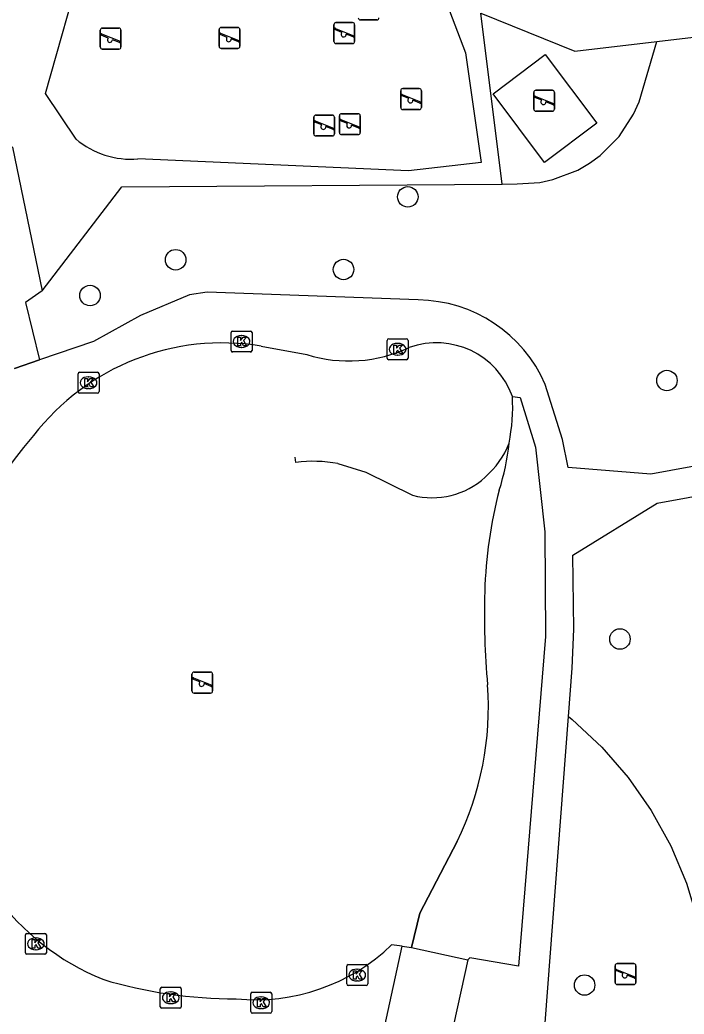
# Model space of a CAD drawing. Extents: x 160732 to 162105, y 387428 to 388479.
# Drawn here: x 160858.88 to 160890.59, y 387551.51 to 387598.99 of the extents above; entities that cross this region are included whole.
import ezdxf

# ---------------------------------------------------------------- set-up
doc = ezdxf.new("R2010")
doc.units = 0
for name, color, linetype in [('IMGEO_Boom', 7, 'Continuous'), ('IMGEO_Groenvoorziening', 7, 'Continuous'), ('IMGEO_Hek', 7, 'Continuous'), ('IMGEO_Kolk', 7, 'Continuous'), ('IMGEO_Muur', 7, 'Continuous'), ('IMGEO_Pand', 7, 'Continuous'), ('IMGEO_Speelvoorziening', 7, 'Continuous'), ('IMGEO_Voetpad_open', 7, 'Continuous')]:
    doc.layers.add(name, color=color, linetype=linetype)

msp = doc.modelspace()

# ---------------------------------------------------------------- linework, layer by layer
at = {"layer": 'IMGEO_Boom'}
for centre in [(160877.399, 387590.535), (160866.317, 387587.533), (160874.331, 387587.068), (160862.229, 387585.825), (160889.768, 387581.765), (160887.525, 387569.423), (160885.838, 387552.899)]:
    msp.add_circle(centre, 0.489, dxfattribs=at)
at = {"layer": 'IMGEO_Groenvoorziening'}
for points in [[(160881.899, 387591.148), (160882.614, 387591.153), (160883.701, 387591.227), (160884.325, 387591.36), (160885.515, 387591.818), (160886.067, 387592.138), (160886.583, 387592.513), (160887.484, 387593.415), (160888.178, 387594.485), (160888.437, 387595.068), (160889.288, 387597.96)], [(160885.073, 387565.72), (160885.251, 387565.579), (160886.658, 387564.263), (160887.92, 387562.807), (160889.023, 387561.227), (160889.954, 387559.541), (160890.705, 387557.766), (160891.265, 387555.923), (160891.63, 387554.031), (160893.021, 387549.569), (160893.725, 387546.052)], [(160877.582, 387554.691), (160877.977, 387556.34), (160879.754, 387559.759)]]:
    msp.add_lwpolyline(points, dxfattribs=at)
for centre, radius, start, end in [((160873.24, 387580.545), 9.165, 348.8955, 2.882), ((160870.929, 387579.967), 11.367, 342.3983, 354.0041), ((160902.116, 387571.151), 21.051, 165.1949, 178.5349), ((160915.65, 387570.526), 34.598, 178.0737, 185.47), ((160866.614, 387566.197), 14.632, 333.8973, 4.041)]:
    msp.add_arc(centre, radius, start, end, dxfattribs=at)
at = {"layer": 'IMGEO_Hek'}
msp.add_lwpolyline([(160858.617, 387582.334), (160859.82, 387582.749)], dxfattribs=at)
at = {"layer": 'IMGEO_Kolk'}
for p, q in [((160868.961, 387583.203), (160868.961, 387584.055)), ((160869.036, 387584.129), (160869.888, 387584.129)), ((160869.449, 387583.909), (160869.474, 387583.909)), ((160869.962, 387584.055), (160869.962, 387583.203)), ((160876.413, 387582.833), (160876.413, 387583.685)), ((160876.488, 387583.759), (160877.34, 387583.759)), ((160876.901, 387583.539), (160876.926, 387583.539)), ((160877.414, 387583.685), (160877.414, 387582.833)), ((160869.888, 387583.129), (160869.036, 387583.129)), ((160869.472, 387583.349), (160869.447, 387583.349)), ((160876.924, 387582.979), (160876.899, 387582.979)), ((160877.34, 387582.759), (160876.488, 387582.759)), ((160861.66, 387581.235), (160861.66, 387582.087)), ((160861.735, 387582.161), (160862.587, 387582.161)), ((160862.148, 387581.941), (160862.173, 387581.941)), ((160862.661, 387582.087), (160862.661, 387581.235)), ((160862.587, 387581.161), (160861.735, 387581.161)), ((160862.171, 387581.381), (160862.146, 387581.381)), ((160859.221, 387555.368), (160860.073, 387555.368)), ((160859.146, 387554.442), (160859.146, 387555.294)), ((160859.634, 387555.148), (160859.659, 387555.148)), ((160860.147, 387555.294), (160860.147, 387554.442)), ((160859.657, 387554.588), (160859.632, 387554.588)), ((160860.073, 387554.368), (160859.221, 387554.368)), ((160874.483, 387552.951), (160874.483, 387553.803)), ((160874.558, 387553.877), (160875.41, 387553.877)), ((160874.971, 387553.657), (160874.996, 387553.657)), ((160875.484, 387553.803), (160875.484, 387552.951)), ((160874.994, 387553.097), (160874.969, 387553.097)), ((160865.583, 387551.867), (160865.583, 387552.719)), ((160865.658, 387552.793), (160866.51, 387552.793)), ((160866.071, 387552.573), (160866.096, 387552.573)), ((160866.584, 387552.719), (160866.584, 387551.867)), ((160869.975, 387552.555), (160870.827, 387552.555)), ((160875.41, 387552.877), (160874.558, 387552.877)), ((160869.9, 387551.629), (160869.9, 387552.481)), ((160870.388, 387552.335), (160870.413, 387552.335)), ((160870.901, 387552.481), (160870.901, 387551.629)), ((160866.51, 387551.793), (160865.658, 387551.793)), ((160866.094, 387552.013), (160866.069, 387552.013)), ((160870.411, 387551.775), (160870.386, 387551.775)), ((160870.827, 387551.555), (160869.975, 387551.555))]:
    msp.add_line(p, q, dxfattribs=at)
for points in [[(160868.961, 387583.203), (160868.961, 387584.055)], [(160869.036, 387584.129), (160869.888, 387584.129)], [(160869.962, 387584.055), (160869.962, 387583.203)], [(160869.282, 387583.829), (160869.405, 387583.829), (160869.405, 387583.678), (160869.535, 387583.829), (160869.699, 387583.829), (160869.553, 387583.678), (160869.706, 387583.429), (160869.554, 387583.429), (160869.469, 387583.593), (160869.405, 387583.526), (160869.405, 387583.429), (160869.282, 387583.429), (160869.282, 387583.829)], [(160876.413, 387582.833), (160876.413, 387583.685)], [(160876.488, 387583.759), (160877.34, 387583.759)], [(160876.734, 387583.459), (160876.857, 387583.459), (160876.857, 387583.308), (160876.987, 387583.459), (160877.151, 387583.459), (160877.005, 387583.308), (160877.158, 387583.059), (160877.006, 387583.059), (160876.921, 387583.223), (160876.857, 387583.156), (160876.857, 387583.059), (160876.734, 387583.059), (160876.734, 387583.459)], [(160877.414, 387583.685), (160877.414, 387582.833)], [(160869.888, 387583.129), (160869.036, 387583.129)], [(160877.34, 387582.759), (160876.488, 387582.759)], [(160861.66, 387581.235), (160861.66, 387582.087)], [(160861.735, 387582.161), (160862.587, 387582.161)], [(160862.661, 387582.087), (160862.661, 387581.235)], [(160861.981, 387581.861), (160862.104, 387581.861), (160862.104, 387581.71), (160862.234, 387581.861), (160862.398, 387581.861), (160862.252, 387581.71), (160862.405, 387581.461), (160862.253, 387581.461), (160862.168, 387581.625), (160862.104, 387581.558), (160862.104, 387581.461), (160861.981, 387581.461), (160861.981, 387581.861)], [(160862.587, 387581.161), (160861.735, 387581.161)], [(160859.221, 387555.368), (160860.073, 387555.368)], [(160859.146, 387554.442), (160859.146, 387555.294)], [(160859.467, 387555.068), (160859.59, 387555.068), (160859.59, 387554.917), (160859.72, 387555.068), (160859.884, 387555.068), (160859.738, 387554.917), (160859.891, 387554.668), (160859.739, 387554.668), (160859.654, 387554.832), (160859.59, 387554.765), (160859.59, 387554.668), (160859.467, 387554.668), (160859.467, 387555.068)], [(160860.147, 387555.294), (160860.147, 387554.442)], [(160860.073, 387554.368), (160859.221, 387554.368)], [(160874.483, 387552.951), (160874.483, 387553.803)], [(160874.558, 387553.877), (160875.41, 387553.877)], [(160874.804, 387553.577), (160874.927, 387553.577), (160874.927, 387553.426), (160875.057, 387553.577), (160875.221, 387553.577), (160875.075, 387553.426), (160875.228, 387553.177), (160875.076, 387553.177), (160874.991, 387553.341), (160874.927, 387553.274), (160874.927, 387553.177), (160874.804, 387553.177), (160874.804, 387553.577)], [(160875.484, 387553.803), (160875.484, 387552.951)], [(160865.583, 387551.867), (160865.583, 387552.719)], [(160865.658, 387552.793), (160866.51, 387552.793)], [(160866.584, 387552.719), (160866.584, 387551.867)], [(160869.975, 387552.555), (160870.827, 387552.555)], [(160875.41, 387552.877), (160874.558, 387552.877)], [(160865.904, 387552.493), (160866.027, 387552.493), (160866.027, 387552.342), (160866.157, 387552.493), (160866.321, 387552.493), (160866.175, 387552.342), (160866.328, 387552.093), (160866.176, 387552.093), (160866.091, 387552.257), (160866.027, 387552.19), (160866.027, 387552.093), (160865.904, 387552.093), (160865.904, 387552.493)], [(160869.9, 387551.629), (160869.9, 387552.481)], [(160870.221, 387552.255), (160870.344, 387552.255), (160870.344, 387552.104), (160870.474, 387552.255), (160870.638, 387552.255), (160870.492, 387552.104), (160870.645, 387551.855), (160870.493, 387551.855), (160870.408, 387552.019), (160870.344, 387551.952), (160870.344, 387551.855), (160870.221, 387551.855), (160870.221, 387552.255)], [(160870.901, 387552.481), (160870.901, 387551.629)], [(160866.51, 387551.793), (160865.658, 387551.793)], [(160870.827, 387551.555), (160869.975, 387551.555)]]:
    msp.add_lwpolyline(points, dxfattribs=at)
for centre, start, end in [((160869.038, 387584.053), 91.552, 178.448), ((160869.038, 387584.053), 91.552, 178.448), ((160869.886, 387584.053), 1.552, 88.448), ((160869.886, 387584.053), 1.552, 88.448), ((160876.49, 387583.683), 91.552, 178.448), ((160876.49, 387583.683), 91.552, 178.448), ((160877.338, 387583.683), 1.552, 88.448), ((160877.338, 387583.683), 1.552, 88.448), ((160869.038, 387583.205), 181.552, 268.448), ((160869.038, 387583.205), 181.552, 268.448), ((160869.886, 387583.205), 271.552, 358.448), ((160869.886, 387583.205), 271.552, 358.448), ((160876.49, 387582.835), 181.552, 268.448), ((160876.49, 387582.835), 181.552, 268.448), ((160877.338, 387582.835), 271.552, 358.448), ((160877.338, 387582.835), 271.552, 358.448), ((160861.737, 387582.085), 91.552, 178.448), ((160861.737, 387582.085), 91.552, 178.448), ((160862.585, 387582.085), 1.552, 88.448), ((160862.585, 387582.085), 1.552, 88.448), ((160861.737, 387581.237), 181.552, 268.448), ((160861.737, 387581.237), 181.552, 268.448), ((160862.585, 387581.237), 271.552, 358.448), ((160862.585, 387581.237), 271.552, 358.448), ((160859.223, 387555.292), 91.552, 178.448), ((160859.223, 387555.292), 91.552, 178.448), ((160860.071, 387555.292), 1.552, 88.448), ((160860.071, 387555.292), 1.552, 88.448), ((160859.223, 387554.444), 181.552, 268.448), ((160859.223, 387554.444), 181.552, 268.448), ((160860.071, 387554.444), 271.552, 358.448), ((160860.071, 387554.444), 271.552, 358.448), ((160874.56, 387553.801), 91.552, 178.448), ((160874.56, 387553.801), 91.552, 178.448), ((160875.408, 387553.801), 1.552, 88.448), ((160875.408, 387553.801), 1.552, 88.448), ((160865.66, 387552.717), 91.552, 178.448), ((160865.66, 387552.717), 91.552, 178.448), ((160866.508, 387552.717), 1.552, 88.448), ((160866.508, 387552.717), 1.552, 88.448), ((160869.977, 387552.479), 91.552, 178.448), ((160869.977, 387552.479), 91.552, 178.448), ((160870.825, 387552.479), 1.552, 88.448), ((160870.825, 387552.479), 1.552, 88.448), ((160874.56, 387552.953), 181.552, 268.448), ((160874.56, 387552.953), 181.552, 268.448), ((160875.408, 387552.953), 271.552, 358.448), ((160875.408, 387552.953), 271.552, 358.448), ((160865.66, 387551.869), 181.552, 268.448), ((160865.66, 387551.869), 181.552, 268.448), ((160866.508, 387551.869), 271.552, 358.448), ((160866.508, 387551.869), 271.552, 358.448), ((160869.977, 387551.631), 181.552, 268.448), ((160869.977, 387551.631), 181.552, 268.448), ((160870.825, 387551.631), 271.552, 358.448), ((160870.825, 387551.631), 271.552, 358.448)]:
    msp.add_arc(centre, 0.0765, start, end, dxfattribs=at)
for centre, major_axis, ratio, start_param, end_param in [((160869.448, 387583.629), (-0.387, 0.002), 0.722429, 4.712389, 7.853982), ((160869.473, 387583.629), (-0.39, 0.002), 0.717154, 1.570796, 4.712389), ((160876.9, 387583.259), (-0.387, 0.002), 0.722429, 4.712389, 7.853982), ((160876.925, 387583.259), (-0.39, 0.002), 0.717154, 1.570796, 4.712389), ((160862.147, 387581.661), (-0.387, 0.002), 0.722429, 4.712389, 7.853982), ((160862.172, 387581.661), (-0.39, 0.002), 0.717154, 1.570796, 4.712389), ((160859.633, 387554.868), (-0.387, 0.002), 0.722429, 4.712389, 7.853982), ((160859.658, 387554.868), (-0.39, 0.002), 0.717154, 1.570796, 4.712389), ((160874.97, 387553.377), (-0.387, 0.002), 0.722429, 4.712389, 7.853982), ((160874.995, 387553.377), (-0.39, 0.002), 0.717154, 1.570796, 4.712389), ((160866.07, 387552.293), (-0.387, 0.002), 0.722429, 4.712389, 7.853982), ((160866.095, 387552.293), (-0.39, 0.002), 0.717154, 1.570796, 4.712389), ((160870.387, 387552.055), (-0.387, 0.002), 0.722429, 4.712389, 7.853982), ((160870.412, 387552.055), (-0.39, 0.002), 0.717154, 1.570796, 4.712389)]:
    msp.add_ellipse(centre, major_axis=major_axis, ratio=ratio, start_param=start_param, end_param=end_param, dxfattribs=at)
at = {"layer": 'IMGEO_Muur'}
for points in [[(160861.561, 387593.297), (160860.107, 387595.466), (160861.931, 387601.949), (160877.556, 387602.118), (160879.001, 387600.444), (160880.147, 387597.422), (160880.904, 387592.179), (160877.432, 387591.775), (160864.515, 387592.349)], [(160872.058, 387577.858), (160872.025, 387578.105)], [(160874.064, 387577.799), (160875.396, 387577.397), (160877.625, 387576.288)], [(160879.754, 387559.759), (160877.977, 387556.34), (160877.582, 387554.691)]]:
    msp.add_lwpolyline(points, dxfattribs=at)
for centre, radius, start, end in [((160864.186, 387596.399), 4.064, 229.7674, 274.6476), ((160873.24, 387580.545), 9.165, 348.8955, 2.882), ((160878.449, 387580.221), 4.05, 310.659, 339.1544), ((160870.929, 387579.967), 11.367, 342.3983, 354.0041), ((160872.871, 387571.376), 6.533, 79.4795, 97.1511), ((160878.563, 387579.909), 3.741, 255.4742, 312.4503), ((160902.116, 387571.151), 21.051, 165.1949, 178.5349), ((160915.65, 387570.526), 34.598, 178.0737, 185.47), ((160866.614, 387566.197), 14.632, 333.8973, 4.041)]:
    msp.add_arc(centre, radius, start, end, dxfattribs=at)
at = {"layer": 'IMGEO_Pand'}
for points in [[(160880.259, 387554.109), (160879.424, 387550.271), (160876.306, 387550.948), (160877.134, 387554.76)], [(160877.134, 387554.76), (160877.582, 387554.691)], [(160877.582, 387554.691), (160880.259, 387554.109)]]:
    msp.add_lwpolyline(points, dxfattribs=at)
at = {"layer": 'IMGEO_Speelvoorziening'}
for p, q in [((160862.816, 387598.593), (160863.606, 387598.593)), ((160863.606, 387598.593), (160862.816, 387598.593)), ((160868.493, 387598.626), (160869.283, 387598.626)), ((160869.283, 387598.626), (160868.493, 387598.626)), ((160873.871, 387597.959), (160873.871, 387598.759)), ((160873.871, 387598.759), (160873.871, 387597.959)), ((160873.94, 387598.584), (160874.816, 387598.231)), ((160873.971, 387598.859), (160874.761, 387598.859)), ((160874.761, 387598.859), (160873.971, 387598.859)), ((160874.861, 387598.759), (160874.861, 387597.959)), ((160874.861, 387597.959), (160874.861, 387598.759)), ((160875.923, 387598.987), (160875.133, 387598.987)), ((160875.133, 387598.987), (160875.923, 387598.987)), ((160862.716, 387597.693), (160862.716, 387598.493)), ((160862.716, 387598.493), (160862.716, 387597.693)), ((160863.099, 387598.121), (160862.76, 387598.258)), ((160862.785, 387598.318), (160863.661, 387597.965)), ((160863.706, 387598.493), (160863.706, 387597.693)), ((160863.706, 387597.693), (160863.706, 387598.493)), ((160868.393, 387597.726), (160868.393, 387598.526)), ((160868.393, 387598.526), (160868.393, 387597.726)), ((160868.776, 387598.154), (160868.437, 387598.291)), ((160868.462, 387598.351), (160869.338, 387597.998)), ((160869.383, 387598.526), (160869.383, 387597.726)), ((160869.383, 387597.726), (160869.383, 387598.526)), ((160874.254, 387598.387), (160873.915, 387598.524)), ((160874.792, 387598.171), (160874.452, 387598.308)), ((160863.637, 387597.905), (160863.297, 387598.042)), ((160869.283, 387597.626), (160868.493, 387597.626)), ((160868.493, 387597.626), (160869.283, 387597.626)), ((160869.314, 387597.938), (160868.974, 387598.075)), ((160874.761, 387597.859), (160873.971, 387597.859)), ((160873.971, 387597.859), (160874.761, 387597.859)), ((160863.606, 387597.593), (160862.816, 387597.593)), ((160862.816, 387597.593), (160863.606, 387597.593)), ((160877.059, 387594.804), (160877.059, 387595.604)), ((160877.059, 387595.604), (160877.059, 387594.804)), ((160877.442, 387595.232), (160877.103, 387595.369)), ((160877.128, 387595.429), (160878.004, 387595.076)), ((160877.159, 387595.704), (160877.949, 387595.704)), ((160877.949, 387595.704), (160877.159, 387595.704)), ((160878.049, 387595.604), (160878.049, 387594.804)), ((160878.049, 387594.804), (160878.049, 387595.604)), ((160883.411, 387594.724), (160883.411, 387595.524)), ((160883.411, 387595.524), (160883.411, 387594.724)), ((160883.794, 387595.152), (160883.455, 387595.289)), ((160883.48, 387595.349), (160884.356, 387594.996)), ((160883.511, 387595.624), (160884.301, 387595.624)), ((160884.301, 387595.624), (160883.511, 387595.624)), ((160884.401, 387595.524), (160884.401, 387594.724)), ((160884.401, 387594.724), (160884.401, 387595.524)), ((160877.98, 387595.016), (160877.64, 387595.153)), ((160884.332, 387594.936), (160883.992, 387595.073)), ((160872.909, 387593.543), (160872.909, 387594.343)), ((160872.909, 387594.343), (160872.909, 387593.543)), ((160873.009, 387594.443), (160873.799, 387594.443)), ((160873.799, 387594.443), (160873.009, 387594.443)), ((160873.899, 387594.343), (160873.899, 387593.543)), ((160873.899, 387593.543), (160873.899, 387594.343)), ((160874.137, 387593.609), (160874.137, 387594.409)), ((160874.137, 387594.409), (160874.137, 387593.609)), ((160874.237, 387594.509), (160875.027, 387594.509)), ((160875.027, 387594.509), (160874.237, 387594.509)), ((160875.127, 387594.409), (160875.127, 387593.609)), ((160875.127, 387593.609), (160875.127, 387594.409)), ((160877.949, 387594.704), (160877.159, 387594.704)), ((160877.159, 387594.704), (160877.949, 387594.704)), ((160884.301, 387594.624), (160883.511, 387594.624)), ((160883.511, 387594.624), (160884.301, 387594.624)), ((160873.292, 387593.971), (160872.953, 387594.108)), ((160872.978, 387594.168), (160873.854, 387593.815)), ((160873.83, 387593.755), (160873.49, 387593.892)), ((160874.52, 387594.037), (160874.181, 387594.174)), ((160874.206, 387594.234), (160875.082, 387593.881)), ((160875.058, 387593.821), (160874.718, 387593.958)), ((160873.799, 387593.443), (160873.009, 387593.443)), ((160873.009, 387593.443), (160873.799, 387593.443)), ((160875.027, 387593.509), (160874.237, 387593.509)), ((160874.237, 387593.509), (160875.027, 387593.509)), ((160867.093, 387566.944), (160867.093, 387567.744)), ((160867.093, 387567.744), (160867.093, 387566.944)), ((160867.193, 387567.844), (160867.983, 387567.844)), ((160867.983, 387567.844), (160867.193, 387567.844)), ((160868.083, 387567.744), (160868.083, 387566.944)), ((160868.083, 387566.944), (160868.083, 387567.744)), ((160867.476, 387567.372), (160867.137, 387567.509)), ((160867.162, 387567.569), (160868.038, 387567.216)), ((160868.014, 387567.156), (160867.674, 387567.293)), ((160867.983, 387566.844), (160867.193, 387566.844)), ((160867.193, 387566.844), (160867.983, 387566.844)), ((160887.294, 387553.023), (160887.294, 387553.823)), ((160887.294, 387553.823), (160887.294, 387553.023)), ((160887.677, 387553.451), (160887.338, 387553.588)), ((160887.363, 387553.648), (160888.239, 387553.295)), ((160887.394, 387553.923), (160888.184, 387553.923)), ((160888.184, 387553.923), (160887.394, 387553.923)), ((160888.284, 387553.823), (160888.284, 387553.023)), ((160888.284, 387553.023), (160888.284, 387553.823)), ((160888.215, 387553.235), (160887.875, 387553.372)), ((160888.184, 387552.923), (160887.394, 387552.923)), ((160887.394, 387552.923), (160888.184, 387552.923))]:
    msp.add_line(p, q, dxfattribs=at)
for centre, radius, start, end in [((160875.133, 387599.087), 0.1, 180, 270), ((160875.133, 387599.087), 0.1, 180, 270), ((160875.923, 387599.087), 0.1, 270, 0), ((160875.923, 387599.087), 0.1, 270, 0), ((160862.816, 387598.493), 0.1, 90, 180), ((160862.816, 387598.493), 0.1, 90, 180), ((160863.606, 387598.493), 0.1, 0, 90), ((160863.606, 387598.493), 0.1, 360, 90), ((160868.493, 387598.526), 0.1, 90, 180), ((160868.493, 387598.526), 0.1, 90, 180), ((160869.283, 387598.526), 0.1, 0, 90), ((160869.283, 387598.526), 0.1, 360, 90), ((160873.971, 387598.759), 0.1, 90, 180), ((160873.971, 387598.759), 0.1, 90, 180), ((160873.928, 387598.554), 0.0327, 68.078, 248.078), ((160874.761, 387598.759), 0.1, 0, 90), ((160874.761, 387598.759), 0.1, 360, 90), ((160862.773, 387598.288), 0.0327, 68.078, 248.078), ((160863.178, 387598.031), 0.12, 130.9928, 5.1632), ((160868.45, 387598.321), 0.0327, 68.078, 248.078), ((160868.855, 387598.064), 0.12, 130.9928, 5.1632), ((160874.333, 387598.297), 0.12, 130.9928, 5.1632), ((160874.804, 387598.201), 0.0327, 248.078, 68.078), ((160862.816, 387597.693), 0.1, 180, 270), ((160862.816, 387597.693), 0.1, 180, 270), ((160863.606, 387597.693), 0.1, 270, 0), ((160863.606, 387597.693), 0.1, 270, 0), ((160863.649, 387597.935), 0.0327, 248.078, 68.078), ((160868.493, 387597.726), 0.1, 180, 270), ((160868.493, 387597.726), 0.1, 180, 270), ((160869.283, 387597.726), 0.1, 270, 0), ((160869.283, 387597.726), 0.1, 270, 0), ((160869.326, 387597.968), 0.0327, 248.078, 68.078), ((160873.971, 387597.959), 0.1, 180, 270), ((160873.971, 387597.959), 0.1, 180, 270), ((160874.761, 387597.959), 0.1, 270, 0), ((160874.761, 387597.959), 0.1, 270, 0), ((160877.159, 387595.604), 0.1, 90, 180), ((160877.159, 387595.604), 0.1, 90, 180), ((160877.116, 387595.399), 0.0327, 68.078, 248.078), ((160877.949, 387595.604), 0.1, 0, 90), ((160877.949, 387595.604), 0.1, 360, 90), ((160883.511, 387595.524), 0.1, 90, 180), ((160883.511, 387595.524), 0.1, 90, 180), ((160883.468, 387595.319), 0.0327, 68.078, 248.078), ((160884.301, 387595.524), 0.1, 0, 90), ((160884.301, 387595.524), 0.1, 360, 90), ((160877.159, 387594.804), 0.1, 180, 270), ((160877.159, 387594.804), 0.1, 180, 270), ((160877.521, 387595.142), 0.12, 130.9928, 5.1632), ((160877.949, 387594.804), 0.1, 270, 0), ((160877.949, 387594.804), 0.1, 270, 0), ((160877.992, 387595.046), 0.0327, 248.078, 68.078), ((160883.873, 387595.062), 0.12, 130.9928, 5.1632), ((160884.344, 387594.966), 0.0327, 248.078, 68.078), ((160873.009, 387594.343), 0.1, 90, 180), ((160873.009, 387594.343), 0.1, 90, 180), ((160873.799, 387594.343), 0.1, 0, 90), ((160873.799, 387594.343), 0.1, 360, 90), ((160874.237, 387594.409), 0.1, 90, 180), ((160874.237, 387594.409), 0.1, 90, 180), ((160875.027, 387594.409), 0.1, 0, 90), ((160875.027, 387594.409), 0.1, 360, 90), ((160883.511, 387594.724), 0.1, 180, 270), ((160883.511, 387594.724), 0.1, 180, 270), ((160884.301, 387594.724), 0.1, 270, 0), ((160884.301, 387594.724), 0.1, 270, 0), ((160872.966, 387594.138), 0.0327, 68.078, 248.078), ((160873.371, 387593.881), 0.12, 130.9928, 5.1632), ((160873.842, 387593.785), 0.0327, 248.078, 68.078), ((160874.194, 387594.204), 0.0327, 68.078, 248.078), ((160874.599, 387593.947), 0.12, 130.9928, 5.1632), ((160875.07, 387593.851), 0.0327, 248.078, 68.078), ((160873.009, 387593.543), 0.1, 180, 270), ((160873.009, 387593.543), 0.1, 180, 270), ((160873.799, 387593.543), 0.1, 270, 0), ((160873.799, 387593.543), 0.1, 270, 0), ((160874.237, 387593.609), 0.1, 180, 270), ((160874.237, 387593.609), 0.1, 180, 270), ((160875.027, 387593.609), 0.1, 270, 0), ((160875.027, 387593.609), 0.1, 270, 0), ((160867.193, 387567.744), 0.1, 90, 180), ((160867.193, 387567.744), 0.1, 90, 180), ((160867.983, 387567.744), 0.1, 0, 90), ((160867.983, 387567.744), 0.1, 360, 90), ((160867.15, 387567.539), 0.0327, 68.078, 248.078), ((160867.555, 387567.282), 0.12, 130.9928, 5.1632), ((160867.193, 387566.944), 0.1, 180, 270), ((160867.193, 387566.944), 0.1, 180, 270), ((160867.983, 387566.944), 0.1, 270, 0), ((160867.983, 387566.944), 0.1, 270, 0), ((160868.026, 387567.186), 0.0327, 248.078, 68.078), ((160887.394, 387553.823), 0.1, 90, 180), ((160887.394, 387553.823), 0.1, 90, 180), ((160887.351, 387553.618), 0.0327, 68.078, 248.078), ((160888.184, 387553.823), 0.1, 0, 90), ((160888.184, 387553.823), 0.1, 360, 90), ((160887.394, 387553.023), 0.1, 180, 270), ((160887.394, 387553.023), 0.1, 180, 270), ((160887.756, 387553.361), 0.12, 130.9928, 5.1632), ((160888.184, 387553.023), 0.1, 270, 0), ((160888.184, 387553.023), 0.1, 270, 0), ((160888.227, 387553.265), 0.0327, 248.078, 68.078)]:
    msp.add_arc(centre, radius, start, end, dxfattribs=at)
at = {"layer": 'IMGEO_Voetpad_open'}
for points in [[(160885.073, 387565.72), (160885.249, 387568.029), (160885.33, 387569.898), (160885.271, 387573.423), (160889.303, 387575.915), (160896.875, 387577.29), (160904.748, 387580.246), (160904.771, 387580.111), (160907.462, 387580.294), (160913.06, 387580.675), (160919.5, 387581.113), (160920.514, 387581.182), (160922.393, 387581.31), (160922.096, 387583.797), (160921.213, 387591.172), (160917.135, 387595.695), (160915.354, 387598.083), (160913.958, 387602.627)], [(160861.561, 387593.297), (160860.107, 387595.466), (160861.931, 387601.949), (160877.556, 387602.118), (160879.001, 387600.444), (160880.147, 387597.422), (160880.904, 387592.179), (160877.432, 387591.775), (160864.515, 387592.349)], [(160881.899, 387591.148), (160880.88, 387599.303), (160885.373, 387597.499), (160889.288, 387597.96)], [(160889.288, 387597.96), (160893.739, 387598.484), (160896.589, 387592.745), (160899.859, 387585.355), (160900.006, 387579.926), (160896.469, 387578.661), (160889.002, 387577.302), (160885.053, 387577.611), (160884.79, 387578.946), (160883.962, 387581.582)], [(160886.423, 387594.053), (160883.931, 387592.182), (160881.467, 387595.464), (160883.959, 387597.335), (160886.423, 387594.053)], [(160856.068, 387593.947), (160857.243, 387593.453), (160858.528, 387592.914), (160859.945, 387586.051)], [(160859.945, 387586.051), (160863.744, 387591.009), (160881.899, 387591.148)], [(160859.945, 387586.051), (160859.148, 387585.487), (160859.82, 387582.749)], [(160877.892, 387585.614), (160867.819, 387585.986), (160866.976, 387585.852), (160864.637, 387584.879), (160862.395, 387583.636), (160859.82, 387582.749)], [(160870.4, 387583.411), (160872.578, 387583.004)], [(160859.82, 387582.749), (160858.617, 387582.334)], [(160882.394, 387581.006), (160882.768, 387580.962), (160883.491, 387578.577), (160883.947, 387574.545), (160883.971, 387569.539), (160882.689, 387553.802), (160880.356, 387554.203), (160880.259, 387554.109)], [(160893.725, 387546.052), (160883.338, 387542.952), (160885.073, 387565.72)], [(160877.134, 387554.76), (160876.626, 387554.815)]]:
    msp.add_lwpolyline(points, dxfattribs=at)
for centre, radius, start, end in [((160864.186, 387596.399), 4.064, 229.7674, 274.6476), ((160877.807, 387578.901), 6.714, 23.5371, 89.2747), ((160868.551, 387572.144), 11.418, 80.6827, 142.2372), ((160878.762, 387579.711), 3.856, 19.6199, 109.5998), ((160874.585, 387589.471), 6.771, 252.7574, 295.1973), ((160872.546, 387567.755), 17.294, 138.8458, 177.2691), ((160867.364, 387564.236), 11.954, 215.8551, 247.7383), ((160870.143, 387561.539), 9.341, 264.2202, 313.9551), ((160869.121, 387574.017), 21.771, 253.2186, 270.2139)]:
    msp.add_arc(centre, radius, start, end, dxfattribs=at)

doc.saveas('drawing.dxf')
